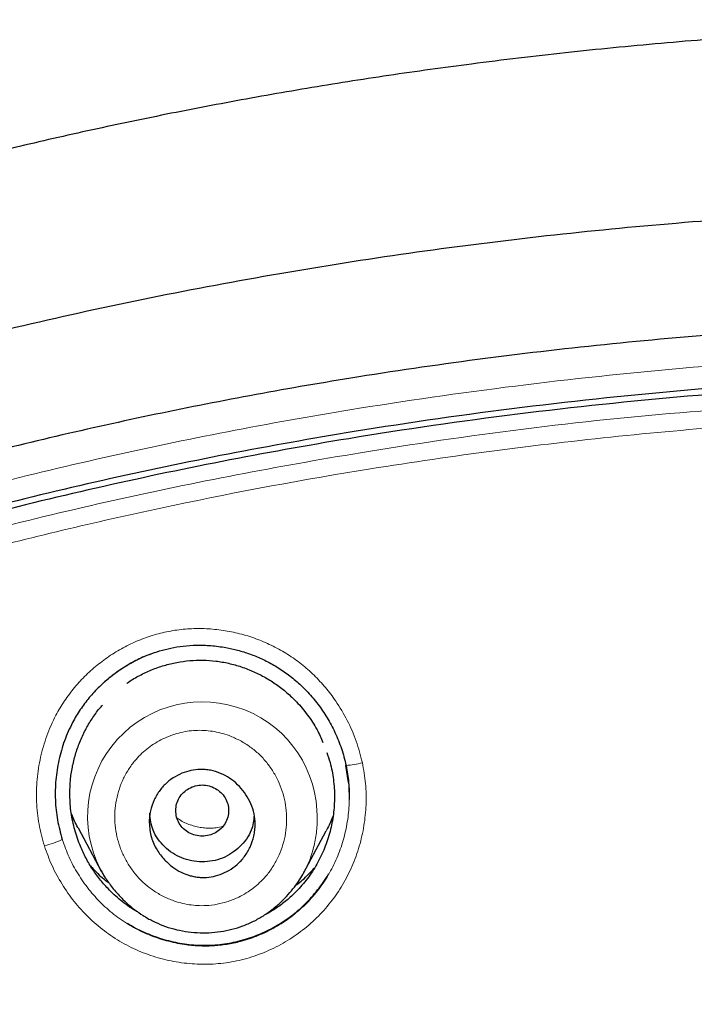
# Model space of a CAD drawing. Header units: millimetres. Extents: x 8 to 830, y 12 to 2106.
# Tile 374 of 624: x 439 to 450, y 1866 to 1883. Entities that reach past the tile are written whole.
import ezdxf

# ---------------------------------------------------------------- set-up
doc = ezdxf.new("R2010")
doc.units = ezdxf.units.MM

msp = doc.modelspace()

# ---------------------------------------------------------------- linework, layer by layer
at = {"color": 7, "linetype": 'Continuous', "lineweight": 30}
for p, q in [((444.355, 1869.68), (444.31, 1869.971)), ((444.355, 1869.68), (444.31, 1869.971)), ((439.761, 1868.911), (440.153, 1868.175)), ((443.592, 1868.143), (443.974, 1868.86))]:
    msp.add_line(p, q, dxfattribs=at)
at = {"color": 8, "linetype": 'Continuous', "lineweight": 0}
msp.add_line((444.356, 1869.661), (444.31, 1869.971), dxfattribs=at)
msp.add_line((444.356, 1869.661), (444.31, 1869.971), dxfattribs=at)
for centre, radius, start, end in [((441.871, 1869.104), 1.949, 3.1671, 211.6498), ((444.199, 1871.483), 1.516, 274.207, 284.9283), ((438.537, 1870.898), 2.384, 285.836, 293.6181)]:
    msp.add_arc(centre, radius, start, end, dxfattribs=at)
at = {"color": 7, "linetype": 'Continuous', "lineweight": 30}
for points, knots in [([(505.314, 1870.381), (505.273, 1870.422), (505.197, 1870.498), (505.093, 1870.601), (505.005, 1870.685), (504.929, 1870.759), (504.857, 1870.828), (504.784, 1870.897), (504.663, 1871.01), (504.491, 1871.168), (504.248, 1871.388), (503.973, 1871.629), (503.662, 1871.893), (503.318, 1872.176), (502.939, 1872.478), (502.522, 1872.797), (502.075, 1873.127), (501.596, 1873.466), (501.087, 1873.813), (500.545, 1874.167), (499.97, 1874.526), (499.362, 1874.89), (498.72, 1875.257), (498.058, 1875.618), (497.396, 1875.964), (496.751, 1876.286), (496.131, 1876.584), (495.542, 1876.856), (494.985, 1877.104), (494.459, 1877.33), (493.959, 1877.539), (493.484, 1877.732), (493.036, 1877.908), (492.621, 1878.068), (492.239, 1878.211), (491.89, 1878.34), (491.565, 1878.457), (491.265, 1878.563), (490.92, 1878.683), (490.513, 1878.822), (490.022, 1878.985), (489.497, 1879.153), (488.939, 1879.327), (488.346, 1879.506), (487.733, 1879.684), (487.099, 1879.862), (486.446, 1880.038), (485.762, 1880.215), (485.047, 1880.393), (484.301, 1880.57), (483.523, 1880.745), (482.715, 1880.919), (481.875, 1881.09), (481.003, 1881.256), (480.01, 1881.434), (478.905, 1881.615), (477.695, 1881.793), (476.335, 1881.971), (474.824, 1882.141), (473.159, 1882.292), (471.491, 1882.412), (469.819, 1882.502), (467.971, 1882.572), (465.947, 1882.617), (463.748, 1882.637), (461.709, 1882.64), (459.831, 1882.637), (458.115, 1882.624), (456.396, 1882.595), (454.679, 1882.546), (452.981, 1882.472), (451.31, 1882.371), (449.669, 1882.242), (448.048, 1882.083), (446.506, 1881.899), (445.04, 1881.696), (443.65, 1881.476), (442.278, 1881.233), (440.925, 1880.968), (439.592, 1880.681), (438.279, 1880.373), (436.986, 1880.044), (435.83, 1879.727), (434.815, 1879.43), (433.942, 1879.161), (433.102, 1878.888), (432.293, 1878.613), (431.516, 1878.336), (430.77, 1878.058), (430.126, 1877.808), (429.578, 1877.587), (429.119, 1877.397), (428.676, 1877.208), (428.246, 1877.02), (427.831, 1876.833), (427.425, 1876.646), (427.017, 1876.453), (426.574, 1876.239), (426.091, 1875.997), (425.566, 1875.726), (425.019, 1875.432), (424.451, 1875.116), (423.909, 1874.801), (423.393, 1874.49), (422.908, 1874.187), (422.413, 1873.865), (421.909, 1873.525), (421.435, 1873.191), (421.001, 1872.873), (420.618, 1872.582), (420.26, 1872.302), (419.928, 1872.033), (419.62, 1871.777), (419.364, 1871.557), (419.155, 1871.372), (418.988, 1871.222), (418.83, 1871.077), (418.671, 1870.93), (418.501, 1870.769), (418.31, 1870.585), (418.177, 1870.453), (418.106, 1870.382)], [0, 0, 0, 0, 0.001889, 0.003486, 0.004791, 0.005866, 0.00694, 0.008035, 0.009151, 0.012326, 0.015658, 0.019829, 0.024252, 0.028963, 0.034328, 0.040023, 0.046048, 0.052403, 0.059086, 0.066097, 0.073436, 0.081104, 0.089101, 0.097425, 0.105555, 0.113335, 0.120766, 0.127848, 0.134346, 0.14052, 0.146368, 0.151893, 0.157093, 0.161969, 0.166268, 0.17028, 0.174003, 0.177439, 0.180586, 0.185796, 0.19137, 0.197309, 0.203611, 0.210277, 0.217306, 0.224267, 0.231552, 0.23916, 0.247092, 0.255346, 0.263925, 0.272827, 0.282053, 0.291602, 0.301474, 0.31461, 0.327754, 0.340909, 0.358862, 0.376831, 0.394814, 0.412814, 0.430831, 0.454447, 0.478093, 0.501767, 0.520197, 0.538649, 0.557123, 0.575623, 0.594037, 0.611928, 0.629628, 0.647135, 0.664447, 0.67974, 0.694879, 0.709866, 0.724698, 0.739375, 0.753892, 0.768259, 0.782471, 0.792618, 0.802454, 0.811977, 0.821187, 0.830084, 0.838668, 0.846938, 0.852442, 0.857798, 0.863006, 0.868065, 0.872977, 0.877741, 0.882552, 0.887609, 0.893675, 0.900062, 0.906768, 0.913793, 0.921137, 0.927132, 0.933325, 0.939716, 0.946304, 0.95308, 0.958584, 0.963801, 0.96873, 0.97337, 0.977721, 0.981785, 0.984361, 0.986807, 0.989122, 0.991352, 0.993866, 0.996749, 1, 1, 1, 1]), ([(505.314, 1870.381), (505.273, 1870.422), (505.197, 1870.498), (505.093, 1870.601), (505.005, 1870.685), (504.929, 1870.759), (504.857, 1870.828), (504.784, 1870.897), (504.663, 1871.01), (504.491, 1871.168), (504.248, 1871.388), (503.973, 1871.629), (503.662, 1871.893), (503.318, 1872.176), (502.939, 1872.478), (502.522, 1872.797), (502.075, 1873.127), (501.596, 1873.466), (501.087, 1873.813), (500.545, 1874.167), (499.97, 1874.526), (499.362, 1874.89), (498.72, 1875.257), (498.058, 1875.618), (497.396, 1875.964), (496.751, 1876.286), (496.131, 1876.584), (495.542, 1876.856), (494.985, 1877.104), (494.459, 1877.33), (493.959, 1877.539), (493.484, 1877.732), (493.036, 1877.908), (492.621, 1878.068), (492.239, 1878.211), (491.89, 1878.34), (491.565, 1878.457), (491.265, 1878.563), (490.92, 1878.683), (490.513, 1878.822), (490.022, 1878.985), (489.497, 1879.153), (488.939, 1879.327), (488.346, 1879.506), (487.733, 1879.684), (487.099, 1879.862), (486.446, 1880.038), (485.762, 1880.215), (485.047, 1880.393), (484.301, 1880.57), (483.523, 1880.745), (482.715, 1880.919), (481.875, 1881.09), (481.003, 1881.256), (480.01, 1881.434), (478.905, 1881.615), (477.695, 1881.793), (476.335, 1881.971), (474.824, 1882.141), (473.159, 1882.292), (471.491, 1882.412), (469.819, 1882.502), (467.971, 1882.572), (465.947, 1882.617), (463.748, 1882.637), (461.709, 1882.64), (459.831, 1882.637), (458.115, 1882.624), (456.396, 1882.595), (454.679, 1882.546), (452.981, 1882.472), (451.31, 1882.371), (449.669, 1882.242), (448.048, 1882.083), (446.506, 1881.899), (445.04, 1881.696), (443.65, 1881.476), (442.278, 1881.233), (440.925, 1880.968), (439.592, 1880.681), (438.279, 1880.373), (436.986, 1880.044), (435.83, 1879.727), (434.815, 1879.43), (433.942, 1879.161), (433.102, 1878.888), (432.293, 1878.613), (431.516, 1878.336), (430.77, 1878.058), (430.126, 1877.808), (429.578, 1877.587), (429.119, 1877.397), (428.676, 1877.208), (428.246, 1877.02), (427.831, 1876.833), (427.425, 1876.646), (427.017, 1876.453), (426.574, 1876.239), (426.091, 1875.997), (425.566, 1875.726), (425.019, 1875.432), (424.451, 1875.116), (423.909, 1874.801), (423.393, 1874.49), (422.908, 1874.187), (422.413, 1873.865), (421.909, 1873.525), (421.435, 1873.191), (421.001, 1872.873), (420.618, 1872.582), (420.26, 1872.302), (419.928, 1872.033), (419.62, 1871.777), (419.364, 1871.557), (419.155, 1871.372), (418.988, 1871.222), (418.83, 1871.077), (418.671, 1870.93), (418.501, 1870.769), (418.31, 1870.585), (418.177, 1870.453), (418.106, 1870.382)], [0, 0, 0, 0, 0.001889, 0.003486, 0.004791, 0.005866, 0.00694, 0.008035, 0.009151, 0.012326, 0.015658, 0.019829, 0.024252, 0.028963, 0.034328, 0.040023, 0.046048, 0.052403, 0.059086, 0.066097, 0.073436, 0.081104, 0.089101, 0.097425, 0.105555, 0.113335, 0.120766, 0.127848, 0.134346, 0.14052, 0.146368, 0.151893, 0.157093, 0.161969, 0.166268, 0.17028, 0.174003, 0.177439, 0.180586, 0.185796, 0.19137, 0.197309, 0.203611, 0.210277, 0.217306, 0.224267, 0.231552, 0.23916, 0.247092, 0.255346, 0.263925, 0.272827, 0.282053, 0.291602, 0.301474, 0.31461, 0.327754, 0.340909, 0.358862, 0.376831, 0.394814, 0.412814, 0.430831, 0.454447, 0.478093, 0.501767, 0.520197, 0.538649, 0.557123, 0.575623, 0.594037, 0.611928, 0.629628, 0.647135, 0.664447, 0.67974, 0.694879, 0.709866, 0.724698, 0.739375, 0.753892, 0.768259, 0.782471, 0.792618, 0.802454, 0.811977, 0.821187, 0.830084, 0.838668, 0.846938, 0.852442, 0.857798, 0.863006, 0.868065, 0.872977, 0.877741, 0.882552, 0.887609, 0.893675, 0.900062, 0.906768, 0.913793, 0.921137, 0.927132, 0.933325, 0.939716, 0.946304, 0.95308, 0.958584, 0.963801, 0.96873, 0.97337, 0.977721, 0.981785, 0.984361, 0.986807, 0.989122, 0.991352, 0.993866, 0.996749, 1, 1, 1, 1]), ([(510.735, 1777.283), (511.196, 1778.511), (512.114, 1780.956), (513.098, 1784.726), (513.872, 1788.507), (514.456, 1792.3), (514.943, 1796.485), (515.298, 1801.065), (515.507, 1806.03), (515.602, 1811.577), (515.593, 1817.706), (515.581, 1824.436), (515.477, 1831.185), (515.158, 1837.963), (514.614, 1843.619), (513.944, 1848.142), (513.279, 1851.54), (512.399, 1854.924), (511.244, 1858.268), (509.826, 1861.345), (508.149, 1864.109), (506.256, 1866.524), (504.046, 1868.669), (501.607, 1870.523), (499.025, 1872.121), (495.903, 1873.724), (492.217, 1875.246), (487.967, 1876.614), (483.651, 1877.697), (479.286, 1878.524), (474.885, 1879.093), (470.474, 1879.417), (466.081, 1879.544), (461.71, 1879.555), (457.339, 1879.543), (452.947, 1879.415), (448.536, 1879.093), (444.134, 1878.525), (439.769, 1877.697), (435.453, 1876.616), (431.203, 1875.245), (427.517, 1873.725), (424.396, 1872.122), (421.813, 1870.525), (419.375, 1868.669), (417.164, 1866.525), (415.271, 1864.109), (413.594, 1861.345), (412.176, 1858.269), (411.021, 1854.924), (410.141, 1851.54), (409.476, 1848.142), (408.806, 1843.619), (408.262, 1837.963), (407.943, 1831.185), (407.839, 1824.437), (407.828, 1817.706), (407.817, 1811.126), (407.941, 1804.673), (408.288, 1798.348), (408.866, 1792.889), (409.585, 1788.305), (410.354, 1784.591), (411.329, 1780.89), (412.232, 1778.489), (412.686, 1777.283)], [0, 0, 0, 0, 0.01422, 0.028301, 0.042283, 0.056188, 0.070046, 0.088148, 0.106186, 0.124159, 0.148558, 0.172923, 0.197399, 0.221993, 0.24671, 0.259145, 0.27167, 0.284302, 0.297067, 0.309991, 0.320883, 0.3319, 0.342924, 0.353811, 0.364567, 0.375221, 0.391058, 0.40678, 0.422432, 0.438055, 0.453668, 0.469227, 0.484683, 0.500001, 0.515318, 0.530774, 0.546334, 0.561944, 0.577571, 0.59322, 0.608942, 0.624779, 0.635434, 0.646191, 0.657076, 0.668103, 0.679114, 0.690014, 0.702933, 0.7157, 0.728331, 0.740856, 0.753291, 0.778008, 0.802602, 0.827078, 0.851444, 0.875842, 0.898728, 0.921719, 0.944802, 0.958463, 0.9722, 0.986034, 1, 1, 1, 1]), ([(510.735, 1777.283), (511.196, 1778.511), (512.114, 1780.956), (513.098, 1784.726), (513.872, 1788.507), (514.456, 1792.3), (514.943, 1796.485), (515.298, 1801.065), (515.507, 1806.03), (515.602, 1811.577), (515.593, 1817.706), (515.581, 1824.436), (515.477, 1831.185), (515.158, 1837.963), (514.614, 1843.619), (513.944, 1848.142), (513.279, 1851.54), (512.399, 1854.924), (511.244, 1858.268), (509.826, 1861.345), (508.149, 1864.109), (506.256, 1866.524), (504.046, 1868.669), (501.607, 1870.523), (499.025, 1872.121), (495.903, 1873.724), (492.217, 1875.246), (487.967, 1876.614), (483.651, 1877.697), (479.286, 1878.524), (474.885, 1879.093), (470.474, 1879.417), (466.081, 1879.544), (461.71, 1879.555), (457.339, 1879.543), (452.947, 1879.415), (448.536, 1879.093), (444.134, 1878.525), (439.769, 1877.697), (435.453, 1876.616), (431.203, 1875.245), (427.517, 1873.725), (424.396, 1872.122), (421.813, 1870.525), (419.375, 1868.669), (417.164, 1866.525), (415.271, 1864.109), (413.594, 1861.345), (412.176, 1858.269), (411.021, 1854.924), (410.141, 1851.54), (409.476, 1848.142), (408.806, 1843.619), (408.262, 1837.963), (407.943, 1831.185), (407.839, 1824.437), (407.828, 1817.706), (407.817, 1811.126), (407.941, 1804.673), (408.288, 1798.348), (408.866, 1792.889), (409.585, 1788.305), (410.354, 1784.591), (411.329, 1780.89), (412.232, 1778.489), (412.686, 1777.283)], [0, 0, 0, 0, 0.01422, 0.028301, 0.042283, 0.056188, 0.070046, 0.088148, 0.106186, 0.124159, 0.148558, 0.172923, 0.197399, 0.221993, 0.24671, 0.259145, 0.27167, 0.284302, 0.297067, 0.309991, 0.320883, 0.3319, 0.342924, 0.353811, 0.364567, 0.375221, 0.391058, 0.40678, 0.422432, 0.438055, 0.453668, 0.469227, 0.484683, 0.500001, 0.515318, 0.530774, 0.546334, 0.561944, 0.577571, 0.59322, 0.608942, 0.624779, 0.635434, 0.646191, 0.657076, 0.668103, 0.679114, 0.690014, 0.702933, 0.7157, 0.728331, 0.740856, 0.753291, 0.778008, 0.802602, 0.827078, 0.851444, 0.875842, 0.898728, 0.921719, 0.944802, 0.958463, 0.9722, 0.986034, 1, 1, 1, 1]), ([(509.342, 1777.405), (509.718, 1778.392), (510.47, 1780.366), (511.332, 1783.407), (512.046, 1786.476), (512.617, 1789.571), (513.077, 1792.68), (513.51, 1796.392), (513.859, 1800.711), (514.082, 1805.632), (514.182, 1810.777), (514.188, 1816.142), (514.173, 1821.731), (514.115, 1827.323), (513.942, 1832.92), (513.588, 1838.517), (513.084, 1843.169), (512.519, 1846.875), (511.991, 1849.641), (511.334, 1852.386), (510.519, 1855.094), (509.512, 1857.746), (508.383, 1860.098), (507.165, 1862.141), (505.916, 1863.888), (504.502, 1865.514), (502.758, 1867.162), (500.656, 1868.771), (498.205, 1870.302), (495.467, 1871.725), (492.454, 1873.021), (489.178, 1874.177), (485.839, 1875.143), (482.453, 1875.939), (478.747, 1876.63), (474.722, 1877.159), (470.387, 1877.487), (466.047, 1877.618), (461.711, 1877.632), (457.374, 1877.617), (453.033, 1877.484), (448.697, 1877.159), (444.672, 1876.63), (440.967, 1875.94), (437.582, 1875.144), (434.243, 1874.177), (430.966, 1873.02), (427.952, 1871.725), (425.215, 1870.302), (422.765, 1868.771), (420.664, 1867.161), (418.919, 1865.515), (417.506, 1863.888), (416.255, 1862.141), (415.039, 1860.097), (413.909, 1857.746), (412.902, 1855.094), (412.087, 1852.386), (411.43, 1849.642), (410.902, 1846.875), (410.337, 1843.17), (409.833, 1838.517), (409.479, 1832.921), (409.306, 1827.324), (409.248, 1821.731), (409.233, 1816.142), (409.239, 1810.852), (409.333, 1805.856), (409.537, 1801.159), (409.896, 1796.466), (410.376, 1792.367), (410.925, 1788.863), (411.488, 1785.949), (412.182, 1783.059), (413.011, 1780.196), (413.722, 1778.336), (414.078, 1777.405)], [0, 0, 0, 0, 0.011709, 0.0234, 0.035079, 0.046745, 0.058401, 0.070053, 0.08835, 0.106637, 0.124908, 0.145647, 0.166375, 0.187119, 0.207887, 0.228673, 0.249479, 0.259892, 0.270315, 0.28075, 0.291198, 0.301658, 0.31213, 0.319994, 0.327864, 0.335737, 0.343609, 0.354092, 0.364563, 0.37502, 0.38755, 0.400066, 0.41258, 0.425091, 0.437599, 0.45323, 0.468841, 0.484431, 0.499999, 0.515569, 0.531166, 0.546782, 0.562408, 0.574915, 0.587424, 0.599934, 0.612454, 0.624987, 0.635443, 0.645912, 0.656393, 0.664263, 0.672136, 0.680006, 0.687871, 0.698343, 0.708803, 0.71925, 0.729685, 0.740108, 0.750521, 0.771326, 0.792113, 0.81288, 0.833624, 0.854353, 0.875091, 0.892532, 0.909986, 0.927451, 0.944927, 0.955919, 0.966921, 0.977933, 0.988958, 1, 1, 1, 1]), ([(509.342, 1777.405), (509.718, 1778.392), (510.47, 1780.366), (511.332, 1783.407), (512.046, 1786.476), (512.617, 1789.571), (513.077, 1792.68), (513.51, 1796.392), (513.859, 1800.711), (514.082, 1805.632), (514.182, 1810.777), (514.188, 1816.142), (514.173, 1821.731), (514.115, 1827.323), (513.942, 1832.92), (513.588, 1838.517), (513.084, 1843.169), (512.519, 1846.875), (511.991, 1849.641), (511.334, 1852.386), (510.519, 1855.094), (509.512, 1857.746), (508.383, 1860.098), (507.165, 1862.141), (505.916, 1863.888), (504.502, 1865.514), (502.758, 1867.162), (500.656, 1868.771), (498.205, 1870.302), (495.467, 1871.725), (492.454, 1873.021), (489.178, 1874.177), (485.839, 1875.143), (482.453, 1875.939), (478.747, 1876.63), (474.722, 1877.159), (470.387, 1877.487), (466.047, 1877.618), (461.711, 1877.632), (457.374, 1877.617), (453.033, 1877.484), (448.697, 1877.159), (444.672, 1876.63), (440.967, 1875.94), (437.582, 1875.144), (434.243, 1874.177), (430.966, 1873.02), (427.952, 1871.725), (425.215, 1870.302), (422.765, 1868.771), (420.664, 1867.161), (418.919, 1865.515), (417.506, 1863.888), (416.255, 1862.141), (415.039, 1860.097), (413.909, 1857.746), (412.902, 1855.094), (412.087, 1852.386), (411.43, 1849.642), (410.902, 1846.875), (410.337, 1843.17), (409.833, 1838.517), (409.479, 1832.921), (409.306, 1827.324), (409.248, 1821.731), (409.233, 1816.142), (409.239, 1810.852), (409.333, 1805.856), (409.537, 1801.159), (409.896, 1796.466), (410.376, 1792.367), (410.925, 1788.863), (411.488, 1785.949), (412.182, 1783.059), (413.011, 1780.196), (413.722, 1778.336), (414.078, 1777.405)], [0, 0, 0, 0, 0.011709, 0.0234, 0.035079, 0.046745, 0.058401, 0.070053, 0.08835, 0.106637, 0.124908, 0.145647, 0.166375, 0.187119, 0.207887, 0.228673, 0.249479, 0.259892, 0.270315, 0.28075, 0.291198, 0.301658, 0.31213, 0.319994, 0.327864, 0.335737, 0.343609, 0.354092, 0.364563, 0.37502, 0.38755, 0.400066, 0.41258, 0.425091, 0.437599, 0.45323, 0.468841, 0.484431, 0.499999, 0.515569, 0.531166, 0.546782, 0.562408, 0.574915, 0.587424, 0.599934, 0.612454, 0.624987, 0.635443, 0.645912, 0.656393, 0.664263, 0.672136, 0.680006, 0.687871, 0.698343, 0.708803, 0.71925, 0.729685, 0.740108, 0.750521, 0.771326, 0.792113, 0.81288, 0.833624, 0.854353, 0.875091, 0.892532, 0.909986, 0.927451, 0.944927, 0.955919, 0.966921, 0.977933, 0.988958, 1, 1, 1, 1]), ([(461.71, 1876.725), (459.784, 1876.719), (455.935, 1876.707), (450.167, 1876.421), (444.906, 1875.774), (440.169, 1874.856), (435.962, 1873.771), (431.845, 1872.41), (428.301, 1870.9), (425.325, 1869.325), (422.897, 1867.771), (420.637, 1865.993), (418.61, 1863.96), (416.866, 1861.693), (415.304, 1859.086), (413.966, 1856.162), (412.868, 1852.965), (412.03, 1849.723), (411.394, 1846.461), (410.755, 1842.089), (410.234, 1836.589), (409.939, 1829.959), (409.858, 1823.313), (409.862, 1816.661), (409.876, 1810.844), (409.989, 1805.861), (410.175, 1801.713), (410.481, 1797.567), (410.938, 1793.43), (411.563, 1789.313), (412.42, 1785.241), (413.517, 1781.214), (414.571, 1778.631), (415.1, 1777.336)], [0, 0, 0, 0, 0.041855, 0.08362, 0.125415, 0.156959, 0.188537, 0.219976, 0.251431, 0.272568, 0.293656, 0.314639, 0.33578, 0.356911, 0.377922, 0.403277, 0.42848, 0.45338, 0.478142, 0.502858, 0.552306, 0.601886, 0.651609, 0.701376, 0.751127, 0.782208, 0.813287, 0.844384, 0.875537, 0.906709, 0.937788, 0.968814, 1, 1, 1, 1]), ([(461.71, 1876.622), (459.773, 1876.616), (455.903, 1876.604), (450.104, 1876.313), (444.815, 1875.656), (440.054, 1874.726), (435.827, 1873.625), (431.692, 1872.245), (428.137, 1870.71), (425.155, 1869.108), (422.728, 1867.526), (420.475, 1865.714), (418.469, 1863.641), (416.75, 1861.337), (415.217, 1858.695), (413.911, 1855.743), (412.846, 1852.527), (412.036, 1849.278), (411.423, 1846.017), (410.808, 1841.657), (410.309, 1836.18), (410.03, 1829.586), (409.958, 1822.982), (409.961, 1816.372), (409.978, 1810.591), (410.096, 1805.639), (410.286, 1801.52), (410.596, 1797.409), (411.054, 1793.307), (411.681, 1789.219), (412.539, 1785.169), (413.635, 1781.17), (414.685, 1778.609), (415.209, 1777.329)], [0, 0, 0, 0, 0.042133, 0.084172, 0.12624, 0.157991, 0.189772, 0.221412, 0.253078, 0.274358, 0.295572, 0.316692, 0.337987, 0.359238, 0.380387, 0.405921, 0.431187, 0.456106, 0.480854, 0.505526, 0.554819, 0.604169, 0.653612, 0.70311, 0.752631, 0.783561, 0.81446, 0.845339, 0.876228, 0.907207, 0.938215, 0.96912, 1, 1, 1, 1]), ([(440.191, 1871.373), (440.207, 1871.387), (440.245, 1871.422), (440.322, 1871.488), (440.43, 1871.571), (440.554, 1871.653), (440.687, 1871.729), (440.823, 1871.797), (440.976, 1871.862), (441.149, 1871.921), (441.34, 1871.969), (441.55, 1872.003), (441.777, 1872.018), (442.021, 1872.011), (442.254, 1871.98), (442.474, 1871.931), (442.678, 1871.868), (442.883, 1871.784), (443.088, 1871.678), (443.29, 1871.549), (443.484, 1871.394), (443.669, 1871.215), (443.84, 1871.011), (443.995, 1870.783), (444.129, 1870.532), (444.241, 1870.26), (444.289, 1870.067), (444.313, 1869.969)], [0, 0, 0, 0, 0.0129436, 0.0322996, 0.0583534, 0.0912226, 0.116919, 0.1455319, 0.1770583, 0.2115113, 0.2488805, 0.2890664, 0.3321087, 0.3780531, 0.4269286, 0.4655214, 0.5057631, 0.547646, 0.5911666, 0.6363256, 0.6831217, 0.7316162, 0.7818464, 0.8338183, 0.8875149, 0.9429112, 1, 1, 1, 1]), ([(440.191, 1871.373), (440.207, 1871.387), (440.245, 1871.422), (440.322, 1871.488), (440.43, 1871.571), (440.554, 1871.653), (440.687, 1871.729), (440.823, 1871.797), (440.976, 1871.862), (441.149, 1871.921), (441.34, 1871.969), (441.55, 1872.003), (441.777, 1872.018), (442.021, 1872.011), (442.254, 1871.98), (442.474, 1871.931), (442.678, 1871.868), (442.883, 1871.784), (443.088, 1871.678), (443.29, 1871.549), (443.484, 1871.394), (443.669, 1871.215), (443.84, 1871.011), (443.995, 1870.783), (444.129, 1870.532), (444.241, 1870.26), (444.289, 1870.067), (444.313, 1869.969)], [0, 0, 0, 0, 0.0129436, 0.0322996, 0.0583534, 0.0912226, 0.116919, 0.1455319, 0.1770583, 0.2115113, 0.2488805, 0.2890664, 0.3321087, 0.3780531, 0.4269286, 0.4655214, 0.5057631, 0.547646, 0.5911666, 0.6363256, 0.6831217, 0.7316162, 0.7818464, 0.8338183, 0.8875149, 0.9429112, 1, 1, 1, 1]), ([(440.992, 1871.86), (440.987, 1871.859), (440.9, 1871.831), (440.741, 1871.754), (440.519, 1871.629), (440.312, 1871.481), (440.12, 1871.313), (439.947, 1871.126), (439.794, 1870.922), (439.648, 1870.678), (439.522, 1870.392), (439.427, 1870.064), (439.375, 1869.726), (439.367, 1869.385), (439.401, 1869.043), (439.461, 1868.824), (439.492, 1868.714)], [0, 0, 0, 0, 0.0045654, 0.0708134, 0.1370471, 0.2032741, 0.2694888, 0.335693, 0.4019167, 0.4682385, 0.5567503, 0.6453098, 0.7339375, 0.8225937, 0.9112567, 1, 1, 1, 1]), ([(440.992, 1871.86), (440.987, 1871.859), (440.9, 1871.831), (440.741, 1871.754), (440.519, 1871.629), (440.312, 1871.481), (440.12, 1871.313), (439.947, 1871.126), (439.794, 1870.922), (439.648, 1870.678), (439.522, 1870.392), (439.427, 1870.064), (439.375, 1869.726), (439.367, 1869.385), (439.401, 1869.043), (439.461, 1868.824), (439.492, 1868.714)], [0, 0, 0, 0, 0.0045654, 0.0708134, 0.1370471, 0.2032741, 0.2694888, 0.335693, 0.4019167, 0.4682385, 0.5567503, 0.6453098, 0.7339375, 0.8225937, 0.9112567, 1, 1, 1, 1]), ([(440.586, 1871.365), (440.596, 1871.372), (440.665, 1871.424), (440.806, 1871.503), (441.008, 1871.599), (441.22, 1871.673), (441.437, 1871.726), (441.657, 1871.756), (441.879, 1871.763), (442.1, 1871.748), (442.319, 1871.71), (442.535, 1871.65), (442.744, 1871.568), (442.945, 1871.467), (443.134, 1871.347), (443.31, 1871.21), (443.49, 1871.039), (443.664, 1870.83), (443.816, 1870.598), (443.888, 1870.435), (443.92, 1870.362)], [0, 0, 0, 0, 0.009167, 0.064878, 0.121369, 0.177821, 0.23349, 0.288976, 0.344905, 0.400304, 0.455613, 0.511473, 0.568516, 0.624299, 0.68022, 0.736447, 0.791982, 0.866218, 0.94031, 1, 1, 1, 1]), ([(440.586, 1871.365), (440.596, 1871.372), (440.665, 1871.424), (440.806, 1871.503), (441.008, 1871.599), (441.22, 1871.673), (441.437, 1871.726), (441.657, 1871.756), (441.879, 1871.763), (442.1, 1871.748), (442.319, 1871.71), (442.535, 1871.65), (442.744, 1871.568), (442.945, 1871.467), (443.134, 1871.347), (443.31, 1871.21), (443.49, 1871.039), (443.664, 1870.83), (443.816, 1870.598), (443.888, 1870.435), (443.92, 1870.362)], [0, 0, 0, 0, 0.009167, 0.064878, 0.121369, 0.177821, 0.23349, 0.288976, 0.344905, 0.400304, 0.455613, 0.511473, 0.568516, 0.624299, 0.68022, 0.736447, 0.791982, 0.866218, 0.94031, 1, 1, 1, 1]), ([(439.619, 1869.499), (439.621, 1869.573), (439.625, 1869.721), (439.659, 1869.942), (439.712, 1870.159), (439.787, 1870.37), (439.88, 1870.574), (439.994, 1870.766), (440.093, 1870.907), (440.158, 1870.978), (440.174, 1870.995)], [0, 0, 0, 0, 0.135963, 0.272972, 0.409834, 0.545618, 0.685124, 0.821715, 0.956677, 1, 1, 1, 1]), ([(439.619, 1869.499), (439.621, 1869.573), (439.625, 1869.721), (439.659, 1869.942), (439.712, 1870.159), (439.787, 1870.37), (439.88, 1870.574), (439.994, 1870.766), (440.093, 1870.907), (440.158, 1870.978), (440.174, 1870.995)], [0, 0, 0, 0, 0.135963, 0.272972, 0.409834, 0.545618, 0.685124, 0.821715, 0.956677, 1, 1, 1, 1]), ([(443.985, 1870.192), (444.004, 1870.135), (444.057, 1869.986), (444.103, 1869.732), (444.122, 1869.436), (444.103, 1869.141), (444.046, 1868.849), (443.952, 1868.565), (443.823, 1868.296), (443.661, 1868.047), (443.484, 1867.842), (443.303, 1867.675), (443.124, 1867.544), (442.994, 1867.461), (442.921, 1867.428), (442.916, 1867.425)], [0, 0, 0, 0, 0.055291, 0.146613, 0.238041, 0.329466, 0.420741, 0.513371, 0.606145, 0.697359, 0.788673, 0.857356, 0.925682, 0.994385, 1, 1, 1, 1]), ([(443.985, 1870.192), (444.004, 1870.135), (444.057, 1869.986), (444.103, 1869.732), (444.122, 1869.436), (444.103, 1869.141), (444.046, 1868.849), (443.952, 1868.565), (443.823, 1868.296), (443.661, 1868.047), (443.484, 1867.842), (443.303, 1867.675), (443.124, 1867.544), (442.994, 1867.461), (442.921, 1867.428), (442.916, 1867.425)], [0, 0, 0, 0, 0.055291, 0.146613, 0.238041, 0.329466, 0.420741, 0.513371, 0.606145, 0.697359, 0.788673, 0.857356, 0.925682, 0.994385, 1, 1, 1, 1]), ([(440.968, 1869), (440.969, 1869.034), (440.971, 1869.102), (440.994, 1869.233), (441.046, 1869.387), (441.143, 1869.55), (441.303, 1869.725), (441.549, 1869.869), (441.799, 1869.911), (441.964, 1869.899), (442.083, 1869.876), (442.277, 1869.805), (442.469, 1869.661), (442.614, 1869.477), (442.7, 1869.321), (442.755, 1869.152), (442.772, 1868.999), (442.764, 1868.872), (442.742, 1868.74), (442.69, 1868.586), (442.593, 1868.422), (442.47, 1868.288), (442.328, 1868.186), (442.13, 1868.095), (441.946, 1868.063), (441.796, 1868.072), (441.722, 1868.084), (441.624, 1868.109), (441.501, 1868.158), (441.359, 1868.246), (441.217, 1868.372), (441.091, 1868.54), (440.99, 1868.753), (440.976, 1868.915), (440.968, 1869)], [0, 0, 0, 0, 0.018151, 0.0358533, 0.0704351, 0.1035634, 0.1354827, 0.195279, 0.2503771, 0.2665859, 0.2826889, 0.314095, 0.3749176, 0.4060726, 0.4373313, 0.4683601, 0.499611, 0.5177615, 0.5356079, 0.5702714, 0.6036095, 0.6354122, 0.6661369, 0.6954858, 0.7503591, 0.761918, 0.7750516, 0.7898286, 0.8153584, 0.8446041, 0.8777768, 0.9146744, 0.9552586, 1, 1, 1, 1]), ([(444.313, 1869.969), (444.33, 1869.874), (444.363, 1869.684), (444.365, 1869.492), (444.367, 1869.396)], [0, 0, 0, 0, 0.501467, 1, 1, 1, 1]), ([(444.313, 1869.969), (444.33, 1869.874), (444.363, 1869.684), (444.365, 1869.492), (444.367, 1869.396)], [0, 0, 0, 0, 0.501467, 1, 1, 1, 1]), ([(441.418, 1869.205), (441.421, 1869.167), (441.427, 1869.091), (441.475, 1868.985), (441.546, 1868.894), (441.641, 1868.825), (441.75, 1868.781), (441.868, 1868.765), (441.986, 1868.781), (442.095, 1868.825), (442.19, 1868.894), (442.262, 1868.985), (442.307, 1869.091), (442.323, 1869.205), (442.307, 1869.319), (442.262, 1869.425), (442.19, 1869.516), (442.095, 1869.585), (441.986, 1869.629), (441.868, 1869.645), (441.75, 1869.629), (441.641, 1869.585), (441.546, 1869.516), (441.475, 1869.425), (441.427, 1869.319), (441.421, 1869.243), (441.418, 1869.205)], [0, 0, 0, 0, 0.041659, 0.083341, 0.125, 0.166659, 0.208341, 0.25, 0.291659, 0.333341, 0.375, 0.416659, 0.458341, 0.5, 0.541659, 0.583341, 0.625, 0.666659, 0.708341, 0.75, 0.791659, 0.833341, 0.875, 0.916659, 0.958341, 1, 1, 1, 1]), ([(440.776, 1867.484), (440.76, 1867.492), (440.657, 1867.545), (440.483, 1867.675), (440.282, 1867.858), (440.12, 1868.045), (439.991, 1868.226), (439.879, 1868.42), (439.775, 1868.648), (439.689, 1868.909), (439.63, 1869.203), (439.622, 1869.4), (439.619, 1869.499)], [0, 0, 0, 0, 0.02175, 0.143347, 0.265361, 0.356787, 0.447836, 0.539355, 0.632188, 0.756245, 0.87814, 1, 1, 1, 1]), ([(440.776, 1867.484), (440.76, 1867.492), (440.657, 1867.545), (440.483, 1867.675), (440.282, 1867.858), (440.12, 1868.045), (439.991, 1868.226), (439.879, 1868.42), (439.775, 1868.648), (439.689, 1868.909), (439.63, 1869.203), (439.622, 1869.4), (439.619, 1869.499)], [0, 0, 0, 0, 0.02175, 0.143347, 0.265361, 0.356787, 0.447836, 0.539355, 0.632188, 0.756245, 0.87814, 1, 1, 1, 1]), ([(439.761, 1868.911), (439.759, 1868.914), (439.717, 1868.987), (439.678, 1869.069), (439.649, 1869.15), (439.647, 1869.155)], [0, 0, 0, 0, 0.039795, 0.934952, 1, 1, 1, 1]), ([(442.752, 1869.123), (442.742, 1869.037), (442.718, 1868.836), (442.516, 1868.576), (442.223, 1868.375), (441.867, 1868.316), (441.511, 1868.377), (441.218, 1868.577), (441.012, 1868.849), (440.988, 1869.061), (440.977, 1869.159)], [0, 0, 0, 0, 0.099211, 0.230739, 0.362159, 0.493268, 0.624817, 0.755874, 0.887373, 1, 1, 1, 1]), ([(444.092, 1869.117), (444.064, 1869.046), (444.029, 1868.958), (443.981, 1868.876), (443.972, 1868.861)], [0, 0, 0, 0, 0.809844, 1, 1, 1, 1]), ([(439.971, 1868.268), (439.989, 1868.247), (440.065, 1868.159), (440.17, 1868.06), (440.263, 1867.991), (440.284, 1867.976)], [0, 0, 0, 0, 0.1929219, 0.8154703, 1, 1, 1, 1]), ([(439.971, 1868.268), (439.989, 1868.247), (440.065, 1868.159), (440.17, 1868.06), (440.263, 1867.991), (440.284, 1867.976)], [0, 0, 0, 0, 0.1929219, 0.8154703, 1, 1, 1, 1]), ([(440.152, 1868.179), (440.164, 1868.158), (440.188, 1868.115), (440.236, 1868.042), (440.293, 1867.962), (440.385, 1867.841), (440.522, 1867.687), (440.694, 1867.537), (440.865, 1867.419), (441.026, 1867.327), (441.201, 1867.25), (441.387, 1867.19), (441.582, 1867.15), (441.781, 1867.128), (441.981, 1867.127), (442.179, 1867.146), (442.373, 1867.185), (442.561, 1867.243), (442.741, 1867.321), (442.91, 1867.417), (443.067, 1867.529), (443.207, 1867.651), (443.33, 1867.776), (443.434, 1867.903), (443.523, 1868.027), (443.571, 1868.111), (443.595, 1868.152)], [0, 0, 0, 0, 0.018618, 0.039405, 0.062767, 0.089055, 0.147153, 0.208229, 0.250585, 0.294255, 0.339275, 0.385688, 0.432981, 0.480272, 0.527473, 0.574491, 0.621243, 0.667671, 0.713842, 0.760083, 0.806249, 0.850358, 0.89178, 0.930511, 0.966571, 1, 1, 1, 1]), ([(443.455, 1867.935), (443.459, 1867.938), (443.537, 1867.991), (443.645, 1868.088), (443.738, 1868.191), (443.771, 1868.228)], [0, 0, 0, 0, 0.0343478, 0.6555959, 1, 1, 1, 1]), ([(443.455, 1867.935), (443.459, 1867.938), (443.537, 1867.991), (443.645, 1868.088), (443.738, 1868.191), (443.771, 1868.228)], [0, 0, 0, 0, 0.0343478, 0.6555959, 1, 1, 1, 1]), ([(440.601, 1867.294), (440.623, 1867.279), (440.734, 1867.205), (440.953, 1867.105), (441.255, 1866.999), (441.569, 1866.934), (441.887, 1866.909), (442.207, 1866.929), (442.521, 1866.99), (442.825, 1867.091), (443.112, 1867.231), (443.38, 1867.407), (443.624, 1867.614), (443.833, 1867.854), (443.962, 1868.029), (444.013, 1868.127), (444.014, 1868.131)], [0, 0, 0, 0, 0.019817, 0.101843, 0.183006, 0.264488, 0.345753, 0.426733, 0.508806, 0.590086, 0.671108, 0.753222, 0.834576, 0.915403, 0.997183, 1, 1, 1, 1]), ([(440.601, 1867.294), (440.623, 1867.279), (440.734, 1867.205), (440.953, 1867.105), (441.255, 1866.999), (441.569, 1866.934), (441.887, 1866.909), (442.207, 1866.929), (442.521, 1866.99), (442.825, 1867.091), (443.112, 1867.231), (443.38, 1867.407), (443.624, 1867.614), (443.833, 1867.854), (443.962, 1868.029), (444.013, 1868.127), (444.014, 1868.131)], [0, 0, 0, 0, 0.019817, 0.101843, 0.183006, 0.264488, 0.345753, 0.426733, 0.508806, 0.590086, 0.671108, 0.753222, 0.834576, 0.915403, 0.997183, 1, 1, 1, 1])]:
    msp.add_open_spline(points, degree=3, knots=knots, dxfattribs=at)
at = {"color": 8, "linetype": 'Continuous', "lineweight": 0}
for points, knots in [([(414.698, 1777.363), (414.225, 1778.522), (413.283, 1780.831), (412.261, 1784.414), (411.439, 1788.029), (410.814, 1791.683), (410.284, 1795.749), (409.884, 1800.234), (409.629, 1805.133), (409.493, 1810.65), (409.478, 1816.772), (409.475, 1823.494), (409.563, 1830.215), (409.877, 1836.934), (410.427, 1842.524), (411.106, 1846.98), (411.786, 1850.307), (412.674, 1853.585), (413.826, 1856.787), (415.22, 1859.697), (416.84, 1862.278), (418.635, 1864.516), (420.7, 1866.524), (422.996, 1868.281), (425.45, 1869.815), (428.451, 1871.372), (432.019, 1872.866), (436.141, 1874.209), (440.318, 1875.272), (445, 1876.168), (450.212, 1876.803), (455.95, 1877.088), (459.787, 1877.1), (461.71, 1877.106)], [0, 0, 0, 0, 0.027811, 0.055398, 0.082938, 0.110516, 0.138178, 0.174576, 0.211159, 0.247876, 0.297974, 0.34805, 0.398105, 0.448142, 0.498248, 0.523439, 0.548708, 0.573938, 0.599093, 0.624359, 0.645457, 0.666462, 0.68755, 0.708668, 0.729707, 0.750736, 0.78232, 0.813743, 0.844809, 0.875739, 0.916964, 0.958374, 1, 1, 1, 1]), ([(421.578, 1866.192), (422.168, 1866.669), (423.497, 1867.744), (425.774, 1869.143), (428.724, 1870.688), (432.239, 1872.158), (436.314, 1873.484), (440.471, 1874.543), (445.143, 1875.428), (449.64, 1876), (452.737, 1876.13), (453.94, 1876.18)], [0, 0, 0, 0, 0.066733, 0.150324, 0.233786, 0.357997, 0.482323, 0.60691, 0.730924, 0.895491, 1, 1, 1, 1]), ([(421.578, 1866.192), (422.168, 1866.669), (423.497, 1867.744), (425.774, 1869.143), (428.724, 1870.688), (432.239, 1872.158), (436.314, 1873.484), (440.471, 1874.543), (445.143, 1875.428), (449.64, 1876), (452.737, 1876.13), (453.94, 1876.18)], [0, 0, 0, 0, 0.066733, 0.150324, 0.233786, 0.357997, 0.482323, 0.60691, 0.730924, 0.895491, 1, 1, 1, 1]), ([(461.71, 1876.056), (460.287, 1876.052), (457.443, 1876.044), (453.183, 1875.919), (448.938, 1875.601), (444.998, 1875.087), (441.364, 1874.414), (438.035, 1873.629), (434.751, 1872.681), (431.534, 1871.547), (428.579, 1870.272), (425.894, 1868.872), (423.494, 1867.363), (421.261, 1865.638), (419.251, 1863.665), (417.517, 1861.447), (416.057, 1859.045), (414.855, 1856.514), (413.876, 1853.897), (413.089, 1851.223), (412.457, 1848.517), (411.956, 1845.793), (411.43, 1842.125), (410.969, 1837.501), (410.66, 1831.925), (410.527, 1826.343), (410.502, 1820.765), (410.502, 1815.225), (410.533, 1809.721), (410.68, 1804.249), (411.007, 1798.781), (411.504, 1794.045), (412.106, 1790.048), (412.736, 1786.79), (413.535, 1783.568), (414.51, 1780.377), (415.385, 1778.32), (415.824, 1777.288)], [0, 0, 0, 0, 0.031153, 0.062241, 0.093264, 0.124292, 0.149214, 0.174231, 0.199272, 0.224213, 0.249143, 0.270053, 0.290969, 0.311752, 0.332508, 0.353493, 0.374457, 0.395355, 0.4163, 0.437235, 0.458081, 0.478875, 0.499661, 0.541623, 0.583663, 0.625704, 0.667702, 0.709692, 0.750932, 0.792205, 0.833511, 0.874862, 0.899904, 0.924876, 0.94982, 0.974812, 1, 1, 1, 1]), ([(461.71, 1876.056), (460.287, 1876.052), (457.443, 1876.044), (453.183, 1875.919), (448.938, 1875.601), (444.998, 1875.087), (441.364, 1874.414), (438.035, 1873.629), (434.751, 1872.681), (431.534, 1871.547), (428.579, 1870.272), (425.894, 1868.872), (423.494, 1867.363), (421.261, 1865.638), (419.251, 1863.665), (417.517, 1861.447), (416.057, 1859.045), (414.855, 1856.514), (413.876, 1853.897), (413.089, 1851.223), (412.457, 1848.517), (411.956, 1845.793), (411.43, 1842.125), (410.969, 1837.501), (410.66, 1831.925), (410.527, 1826.343), (410.502, 1820.765), (410.502, 1815.225), (410.533, 1809.721), (410.68, 1804.249), (411.007, 1798.781), (411.504, 1794.045), (412.106, 1790.048), (412.736, 1786.79), (413.535, 1783.568), (414.51, 1780.377), (415.385, 1778.32), (415.824, 1777.288)], [0, 0, 0, 0, 0.031153, 0.062241, 0.093264, 0.124292, 0.149214, 0.174231, 0.199272, 0.224213, 0.249143, 0.270053, 0.290969, 0.311752, 0.332508, 0.353493, 0.374457, 0.395355, 0.4163, 0.437235, 0.458081, 0.478875, 0.499661, 0.541623, 0.583663, 0.625704, 0.667702, 0.709692, 0.750932, 0.792205, 0.833511, 0.874862, 0.899904, 0.924876, 0.94982, 0.974812, 1, 1, 1, 1]), ([(439.187, 1868.604), (439.153, 1868.727), (439.086, 1868.973), (439.048, 1869.354), (439.057, 1869.736), (439.115, 1870.113), (439.222, 1870.479), (439.363, 1870.799), (439.526, 1871.072), (439.697, 1871.3), (439.892, 1871.51), (440.107, 1871.699), (440.34, 1871.866), (440.588, 1872.009), (440.85, 1872.125), (441.123, 1872.214), (441.403, 1872.272), (441.689, 1872.3), (441.975, 1872.297), (442.26, 1872.265), (442.54, 1872.205), (442.813, 1872.117), (443.075, 1872.002), (443.325, 1871.862), (443.558, 1871.696), (443.772, 1871.506), (443.967, 1871.296), (444.16, 1871.042), (444.339, 1870.739), (444.495, 1870.388), (444.558, 1870.142), (444.589, 1870.018)], [0, 0, 0, 0, 0.041737, 0.083395, 0.125027, 0.166645, 0.208253, 0.249878, 0.281112, 0.312346, 0.343602, 0.374885, 0.406183, 0.437483, 0.468781, 0.500092, 0.531369, 0.562601, 0.593834, 0.625082, 0.656337, 0.687582, 0.718797, 0.749975, 0.781133, 0.812322, 0.843565, 0.874857, 0.916606, 0.958337, 1, 1, 1, 1]), ([(439.187, 1868.604), (439.153, 1868.727), (439.086, 1868.973), (439.048, 1869.354), (439.057, 1869.736), (439.115, 1870.113), (439.222, 1870.479), (439.363, 1870.799), (439.526, 1871.072), (439.697, 1871.3), (439.892, 1871.51), (440.107, 1871.699), (440.34, 1871.866), (440.588, 1872.009), (440.85, 1872.125), (441.123, 1872.214), (441.403, 1872.272), (441.689, 1872.3), (441.975, 1872.297), (442.26, 1872.265), (442.54, 1872.205), (442.813, 1872.117), (443.075, 1872.002), (443.325, 1871.862), (443.558, 1871.696), (443.772, 1871.506), (443.967, 1871.296), (444.16, 1871.042), (444.339, 1870.739), (444.495, 1870.388), (444.558, 1870.142), (444.589, 1870.018)], [0, 0, 0, 0, 0.041737, 0.083395, 0.125027, 0.166645, 0.208253, 0.249878, 0.281112, 0.312346, 0.343602, 0.374885, 0.406183, 0.437483, 0.468781, 0.500092, 0.531369, 0.562601, 0.593834, 0.625082, 0.656337, 0.687582, 0.718797, 0.749975, 0.781133, 0.812322, 0.843565, 0.874857, 0.916606, 0.958337, 1, 1, 1, 1]), ([(443.301, 1869.155), (443.295, 1869.219), (443.281, 1869.347), (443.231, 1869.534), (443.16, 1869.715), (443.066, 1869.885), (442.952, 1870.042), (442.819, 1870.181), (442.669, 1870.302), (442.503, 1870.403), (442.34, 1870.475), (442.186, 1870.524), (442.043, 1870.554), (441.9, 1870.569), (441.756, 1870.569), (441.612, 1870.554), (441.471, 1870.525), (441.332, 1870.481), (441.199, 1870.424), (441.072, 1870.355), (440.953, 1870.273), (440.842, 1870.18), (440.731, 1870.064), (440.625, 1869.923), (440.53, 1869.755), (440.457, 1869.575), (440.407, 1869.388), (440.382, 1869.197), (440.382, 1869.004), (440.406, 1868.812), (440.455, 1868.624), (440.527, 1868.444), (440.621, 1868.274), (440.735, 1868.117), (440.869, 1867.977), (441.02, 1867.856), (441.186, 1867.755), (441.349, 1867.683), (441.503, 1867.634), (441.646, 1867.604), (441.789, 1867.589), (441.949, 1867.589), (442.124, 1867.61), (442.311, 1867.659), (442.476, 1867.726), (442.617, 1867.804), (442.737, 1867.886), (442.846, 1867.979), (442.957, 1868.095), (443.063, 1868.236), (443.157, 1868.405), (443.23, 1868.584), (443.279, 1868.771), (443.306, 1868.963), (443.303, 1869.091), (443.301, 1869.155)], [0, 0, 0, 0, 0.020765, 0.0417, 0.062483, 0.083611, 0.104323, 0.124969, 0.145787, 0.166508, 0.187499, 0.203372, 0.218963, 0.234445, 0.249994, 0.265478, 0.281185, 0.296836, 0.312494, 0.328126, 0.343719, 0.35941, 0.374931, 0.395668, 0.416588, 0.437402, 0.458399, 0.479113, 0.499901, 0.520743, 0.541517, 0.562572, 0.583434, 0.604374, 0.62508, 0.645855, 0.666806, 0.687598, 0.703522, 0.719151, 0.734638, 0.75014, 0.770864, 0.791582, 0.812662, 0.828435, 0.843996, 0.859506, 0.875132, 0.895773, 0.916735, 0.9376, 0.958403, 0.979317, 1, 1, 1, 1]), ([(444.589, 1870.018), (444.61, 1869.9), (444.652, 1869.664), (444.658, 1869.304), (444.623, 1868.948), (444.544, 1868.599), (444.422, 1868.261), (444.26, 1867.94), (444.056, 1867.643), (443.816, 1867.376), (443.544, 1867.143), (443.245, 1866.946), (442.923, 1866.789), (442.584, 1866.674), (442.232, 1866.606), (441.874, 1866.587), (441.516, 1866.614), (441.164, 1866.686), (440.823, 1866.801), (440.501, 1866.958), (440.201, 1867.156), (439.93, 1867.391), (439.688, 1867.657), (439.482, 1867.951), (439.309, 1868.267), (439.228, 1868.492), (439.187, 1868.604)], [0, 0, 0, 0, 0.041871, 0.083511, 0.125048, 0.166589, 0.208237, 0.250111, 0.292013, 0.333753, 0.375414, 0.417033, 0.458631, 0.500244, 0.541852, 0.58348, 0.625167, 0.66688, 0.708555, 0.750134, 0.791667, 0.833275, 0.874965, 0.91669, 0.958387, 1, 1, 1, 1]), ([(444.589, 1870.018), (444.61, 1869.9), (444.652, 1869.664), (444.658, 1869.304), (444.623, 1868.948), (444.544, 1868.599), (444.422, 1868.261), (444.26, 1867.94), (444.056, 1867.643), (443.816, 1867.376), (443.544, 1867.143), (443.245, 1866.946), (442.923, 1866.789), (442.584, 1866.674), (442.232, 1866.606), (441.874, 1866.587), (441.516, 1866.614), (441.164, 1866.686), (440.823, 1866.801), (440.501, 1866.958), (440.201, 1867.156), (439.93, 1867.391), (439.688, 1867.657), (439.482, 1867.951), (439.309, 1868.267), (439.228, 1868.492), (439.187, 1868.604)], [0, 0, 0, 0, 0.041871, 0.083511, 0.125048, 0.166589, 0.208237, 0.250111, 0.292013, 0.333753, 0.375414, 0.417033, 0.458631, 0.500244, 0.541852, 0.58348, 0.625167, 0.66688, 0.708555, 0.750134, 0.791667, 0.833275, 0.874965, 0.91669, 0.958387, 1, 1, 1, 1]), ([(439.492, 1868.714), (439.528, 1868.612), (439.6, 1868.41), (439.755, 1868.126), (439.939, 1867.862), (440.154, 1867.623), (440.396, 1867.412), (440.663, 1867.234), (440.951, 1867.092), (441.255, 1866.988), (441.542, 1866.928), (441.808, 1866.903), (442.047, 1866.903), (442.286, 1866.928), (442.546, 1866.982), (442.824, 1867.076), (443.111, 1867.216), (443.378, 1867.392), (443.62, 1867.601), (443.835, 1867.84), (444.016, 1868.107), (444.161, 1868.395), (444.27, 1868.698), (444.339, 1869.012), (444.372, 1869.312), (444.363, 1869.507), (444.359, 1869.594)], [0, 0, 0, 0, 0.044031, 0.088028, 0.131973, 0.17584, 0.219622, 0.263365, 0.307143, 0.350945, 0.394728, 0.427536, 0.460303, 0.493046, 0.52581, 0.569487, 0.613128, 0.656788, 0.70051, 0.744354, 0.788429, 0.832536, 0.876445, 0.92026, 0.964063, 1, 1, 1, 1]), ([(439.492, 1868.714), (439.528, 1868.612), (439.6, 1868.41), (439.755, 1868.126), (439.939, 1867.862), (440.154, 1867.623), (440.396, 1867.412), (440.663, 1867.234), (440.951, 1867.092), (441.255, 1866.988), (441.542, 1866.928), (441.808, 1866.903), (442.047, 1866.903), (442.286, 1866.928), (442.546, 1866.982), (442.824, 1867.076), (443.111, 1867.216), (443.378, 1867.392), (443.62, 1867.601), (443.835, 1867.84), (444.016, 1868.107), (444.161, 1868.395), (444.27, 1868.698), (444.339, 1869.012), (444.372, 1869.312), (444.363, 1869.507), (444.359, 1869.594)], [0, 0, 0, 0, 0.044031, 0.088028, 0.131973, 0.17584, 0.219622, 0.263365, 0.307143, 0.350945, 0.394728, 0.427536, 0.460303, 0.493046, 0.52581, 0.569487, 0.613128, 0.656788, 0.70051, 0.744354, 0.788429, 0.832536, 0.876445, 0.92026, 0.964063, 1, 1, 1, 1]), ([(443.817, 1869.211), (443.82, 1869.126), (443.825, 1868.956), (443.794, 1868.702), (443.73, 1868.456), (443.661, 1868.271), (443.604, 1868.176), (443.591, 1868.153)], [0, 0, 0, 0, 0.232543, 0.464664, 0.696126, 0.927445, 1, 1, 1, 1]), ([(442.219, 1868.939), (442.181, 1868.929), (442.111, 1868.911), (442.005, 1868.906), (441.907, 1868.909), (441.809, 1868.923), (441.682, 1868.955), (441.553, 1869.003), (441.468, 1869.061), (441.438, 1869.082)], [0, 0, 0, 0, 0.144147, 0.264017, 0.383857, 0.503893, 0.624168, 0.864754, 1, 1, 1, 1])]:
    msp.add_open_spline(points, degree=3, knots=knots, dxfattribs=at)

doc.saveas('drawing.dxf')
